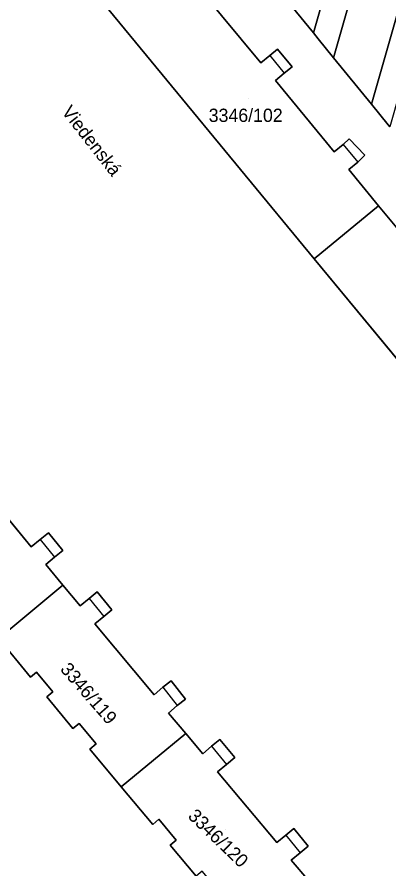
# Model space of a CAD drawing. Extents: x -262715 to -259381, y -1237238 to -1231182.
# Drawn here: x -262261.2 to -262205.1, y -1235235.6 to -1235107.3 of the extents above; entities that cross this region are included whole.
import ezdxf

# ---------------------------------------------------------------- set-up
doc = ezdxf.new("R2010")
doc.units = 0
for name, color, linetype in [('body_kn', 7, 'Continuous'), ('kladpar_druhypozemkov', 7, 'Continuous'), ('kladpar_hranice', 7, 'Continuous'), ('kladpar_parcelnecisla', 7, 'Continuous'), ('kladpar_plochy', 7, 'Continuous'), ('popisy', 7, 'Continuous'), ('zappar_hrandruhpozemk', 7, 'Continuous')]:
    doc.layers.add(name, color=color, linetype=linetype)

msp = doc.modelspace()

# ---------------------------------------------------------------- linework, layer by layer
at = {"layer": 'body_kn'}
for p, q in [((-262216.5, -1235109.66), (-262216.5, -1235109.66)), ((-262215.76, -1235110.57), (-262215.76, -1235110.57)), ((-262221.92, -1235112.1), (-262221.92, -1235112.1)), ((-262224.42, -1235114.16), (-262224.42, -1235114.16)), ((-262223.09, -1235113.07), (-262223.09, -1235113.07)), ((-262223.09, -1235113.07), (-262223.09, -1235113.07)), ((-262213.46, -1235113.4), (-262213.46, -1235113.4)), ((-262219.72, -1235114.76), (-262219.72, -1235114.76)), ((-262220.89, -1235115.73), (-262220.89, -1235115.73)), ((-262222.23, -1235116.83), (-262222.23, -1235116.83)), ((-262207.77, -1235120.4), (-262207.77, -1235120.4)), ((-262205.23, -1235123.53), (-262205.23, -1235123.53)), ((-262211.13, -1235125.61), (-262211.13, -1235125.61)), ((-262212.03, -1235126.48), (-262212.03, -1235126.48)), ((-262212.03, -1235126.48), (-262212.03, -1235126.48)), ((-262213.36, -1235127.58), (-262213.36, -1235127.58)), ((-262208.74, -1235128.1), (-262208.74, -1235128.1)), ((-262209.83, -1235129.14), (-262209.83, -1235129.14)), ((-262211.17, -1235130.25), (-262211.17, -1235130.25)), ((-262206.67, -1235135.7), (-262206.67, -1235135.7)), ((-262206.67, -1235135.7), (-262206.67, -1235135.7)), ((-262216.4, -1235143.72), (-262216.4, -1235143.72)), ((-262257.66, -1235185.99), (-262257.66, -1235185.99)), ((-262257.66, -1235185.99), (-262257.66, -1235185.99)), ((-262256.43, -1235184.99), (-262256.43, -1235184.99)), ((-262259.01, -1235187.11), (-262259.01, -1235187.11)), ((-262255.49, -1235188.65), (-262255.49, -1235188.65)), ((-262254.26, -1235187.65), (-262254.26, -1235187.65)), ((-262256.84, -1235189.77), (-262256.84, -1235189.77)), ((-262254.24, -1235192.9), (-262254.24, -1235192.9)), ((-262254.24, -1235192.9), (-262254.24, -1235192.9)), ((-262250.31, -1235194.89), (-262250.31, -1235194.89)), ((-262250.31, -1235194.89), (-262250.31, -1235194.89)), ((-262249.07, -1235193.88), (-262249.07, -1235193.88)), ((-262251.66, -1235196.01), (-262251.66, -1235196.01)), ((-262248.1, -1235197.6), (-262248.1, -1235197.6)), ((-262246.86, -1235196.59), (-262246.86, -1235196.59)), ((-262249.44, -1235198.72), (-262249.44, -1235198.72)), ((-262258.21, -1235206), (-262258.21, -1235206)), ((-262259.13, -1235206.76), (-262259.13, -1235206.76)), ((-262237.92, -1235207.28), (-262237.92, -1235207.28)), ((-262255.75, -1235208.95), (-262255.75, -1235208.95)), ((-262239.18, -1235208.27), (-262239.18, -1235208.27)), ((-262239.18, -1235208.27), (-262239.18, -1235208.27)), ((-262256.69, -1235209.72), (-262256.69, -1235209.72)), ((-262240.52, -1235209.39), (-262240.52, -1235209.39)), ((-262235.75, -1235210.04), (-262235.75, -1235210.04)), ((-262237.01, -1235211.03), (-262237.01, -1235211.03)), ((-262238.34, -1235212.15), (-262238.34, -1235212.15)), ((-262251.81, -1235213.7), (-262251.81, -1235213.7)), ((-262252.75, -1235214.48), (-262252.75, -1235214.48)), ((-262235.73, -1235215.24), (-262235.73, -1235215.24)), ((-262235.73, -1235215.24), (-262235.73, -1235215.24)), ((-262249.25, -1235216.81), (-262249.25, -1235216.81)), ((-262230.61, -1235216.13), (-262230.61, -1235216.13)), ((-262250.18, -1235217.58), (-262250.18, -1235217.58)), ((-262231.85, -1235217.15), (-262231.85, -1235217.15)), ((-262231.85, -1235217.15), (-262231.85, -1235217.15)), ((-262233.18, -1235218.27), (-262233.18, -1235218.27)), ((-262228.35, -1235218.86), (-262228.35, -1235218.86)), ((-262229.59, -1235219.88), (-262229.59, -1235219.88)), ((-262230.93, -1235221), (-262230.93, -1235221)), ((-262245.45, -1235223.28), (-262245.45, -1235223.28)), ((-262239.78, -1235228.16), (-262239.78, -1235228.16)), ((-262240.71, -1235228.94), (-262240.71, -1235228.94)), ((-262219.46, -1235229.55), (-262219.46, -1235229.55)), ((-262220.68, -1235230.54), (-262220.68, -1235230.54)), ((-262220.68, -1235230.54), (-262220.68, -1235230.54)), ((-262238.11, -1235232.05), (-262238.11, -1235232.05)), ((-262237.19, -1235231.28), (-262237.19, -1235231.28)), ((-262222.02, -1235231.66), (-262222.02, -1235231.66)), ((-262217.29, -1235232.21), (-262217.29, -1235232.21)), ((-262218.51, -1235233.2), (-262218.51, -1235233.2)), ((-262219.83, -1235234.33), (-262219.83, -1235234.33))]:
    msp.add_line(p, q, dxfattribs=at)
at = {"layer": 'kladpar_druhypozemkov'}
for p, q in [((-262226.23, -1235119.61), (-262226.23, -1235119.61)), ((-262249.72, -1235207.58), (-262249.72, -1235207.58)), ((-262229.78, -1235229.7), (-262229.78, -1235229.7))]:
    msp.add_line(p, q, dxfattribs=at)
at = {"layer": 'kladpar_hranice'}
for points in [[(-262115.03, -1234797.52), (-262111.22, -1234796.47), (-262137.02, -1234886.09), (-262160.87, -1234969.28), (-262185.37, -1235054.89), (-262205, -1235123.81), (-262205.23, -1235123.53), (-262207.77, -1235120.4), (-262188.63, -1235053.4), (-262164.39, -1234968.87), (-262140.24, -1234884.89), (-262115.03, -1234797.52)], [(-262123.54, -1234799.86), (-262115.03, -1234797.52), (-262140.24, -1234884.89), (-262164.39, -1234968.87), (-262188.63, -1235053.4), (-262207.77, -1235120.4), (-262213.46, -1235113.4), (-262195.38, -1235050.11), (-262171.78, -1234967.75), (-262147.27, -1234882.28), (-262123.54, -1234799.86)], [(-262128.04, -1234801.1), (-262123.54, -1234799.86), (-262147.27, -1234882.28), (-262171.78, -1234967.75), (-262195.38, -1235050.11), (-262213.46, -1235113.4), (-262215.76, -1235110.57), (-262216.5, -1235109.66), (-262175.8, -1234967.25), (-262150.98, -1234880.9), (-262128.04, -1234801.1)], [(-262132.61, -1234802.36), (-262128.04, -1234801.1), (-262150.98, -1234880.9), (-262175.8, -1234967.25), (-262216.5, -1235109.66), (-262219.73, -1235105.7), (-262202.74, -1235046.22), (-262180.04, -1234967.11), (-262154.83, -1234879.47), (-262132.61, -1234802.36)], [(-262239.98, -1235095.29), (-262235.48, -1235100.74), (-262234.15, -1235099.64), (-262232.97, -1235098.67), (-262230.77, -1235101.33), (-262231.95, -1235102.3), (-262233.3, -1235103.42), (-262224.42, -1235114.16), (-262223.09, -1235113.07), (-262221.92, -1235112.1), (-262219.72, -1235114.76), (-262220.89, -1235115.73), (-262222.23, -1235116.83), (-262213.36, -1235127.58), (-262212.03, -1235126.48), (-262211.13, -1235125.61), (-262208.74, -1235128.1), (-262209.83, -1235129.14), (-262211.17, -1235130.25), (-262206.67, -1235135.7), (-262216.4, -1235143.72), (-262249.7, -1235103.3), (-262239.98, -1235095.29)], [(-262249.7, -1235103.3), (-262216.4, -1235143.72), (-262183.01, -1235184.04), (-262182.69, -1235184.43), (-262180.8, -1235186.77), (-262180.47, -1235187.17), (-262178.33, -1235189.71), (-262173.06, -1235193.43), (-262166.18, -1235195.99), (-262133.46, -1235208.27), (-262100.6, -1235220.63), (-262100.39, -1235220.08), (-262093.62, -1235222.67)], [(-262202.18, -1235141.13), (-262206.67, -1235135.7), (-262211.17, -1235130.25), (-262209.83, -1235129.14), (-262208.74, -1235128.1), (-262211.13, -1235125.61), (-262212.03, -1235126.48), (-262213.36, -1235127.58), (-262222.23, -1235116.83), (-262220.89, -1235115.73), (-262219.72, -1235114.76), (-262221.92, -1235112.1), (-262223.09, -1235113.07), (-262224.42, -1235114.16), (-262233.3, -1235103.42)], [(-262219.73, -1235105.7), (-262216.5, -1235109.66), (-262215.76, -1235110.57), (-262213.46, -1235113.4), (-262207.77, -1235120.4), (-262205.23, -1235123.53), (-262205, -1235123.81)], [(-262206.67, -1235135.7), (-262202.18, -1235141.13), (-262200.85, -1235140.02), (-262199.68, -1235139.05), (-262197.48, -1235141.71), (-262198.65, -1235142.68), (-262199.98, -1235143.78), (-262191.1, -1235154.52), (-262189.77, -1235153.42), (-262188.6, -1235152.45), (-262186.41, -1235155.09), (-262187.58, -1235156.06), (-262188.9, -1235157.16), (-262180.02, -1235167.88), (-262178.7, -1235166.79), (-262177.48, -1235165.78), (-262175.28, -1235168.43), (-262176.5, -1235169.44), (-262177.83, -1235170.54), (-262173.3, -1235176), (-262183.01, -1235184.04), (-262216.4, -1235143.72), (-262206.67, -1235135.7)], [(-262267.92, -1235176.33), (-262259.01, -1235187.11), (-262257.66, -1235185.99), (-262256.43, -1235184.99), (-262254.26, -1235187.65), (-262255.49, -1235188.65), (-262256.84, -1235189.77), (-262254.24, -1235192.9), (-262263.97, -1235200.93)], [(-262217.19, -1235237.42), (-262219.83, -1235234.33), (-262218.51, -1235233.2), (-262217.29, -1235232.21), (-262219.46, -1235229.55), (-262220.68, -1235230.54), (-262222.02, -1235231.66), (-262230.93, -1235221), (-262229.59, -1235219.88), (-262228.35, -1235218.86), (-262230.61, -1235216.13), (-262231.85, -1235217.15), (-262233.18, -1235218.27), (-262235.73, -1235215.24), (-262238.34, -1235212.15), (-262237.01, -1235211.03), (-262235.75, -1235210.04), (-262237.92, -1235207.28), (-262239.18, -1235208.27), (-262240.52, -1235209.39), (-262249.44, -1235198.72), (-262248.1, -1235197.6), (-262246.86, -1235196.59), (-262249.07, -1235193.88), (-262250.31, -1235194.89), (-262251.66, -1235196.01), (-262254.24, -1235192.9), (-262256.84, -1235189.77), (-262255.49, -1235188.65), (-262254.26, -1235187.65), (-262256.43, -1235184.99), (-262257.66, -1235185.99), (-262259.01, -1235187.11), (-262267.92, -1235176.33)], [(-262254.24, -1235192.9), (-262251.66, -1235196.01), (-262250.31, -1235194.89), (-262249.07, -1235193.88), (-262246.86, -1235196.59), (-262248.1, -1235197.6), (-262249.44, -1235198.72), (-262240.52, -1235209.39), (-262239.18, -1235208.27), (-262237.92, -1235207.28), (-262235.75, -1235210.04), (-262237.01, -1235211.03), (-262238.34, -1235212.15), (-262235.73, -1235215.24), (-262245.45, -1235223.28), (-262250.18, -1235217.58), (-262249.25, -1235216.81), (-262251.81, -1235213.7), (-262252.75, -1235214.48), (-262256.69, -1235209.72), (-262255.75, -1235208.95), (-262258.21, -1235206), (-262259.13, -1235206.76), (-262263.97, -1235200.93), (-262254.24, -1235192.9)], [(-262263.97, -1235200.93), (-262259.13, -1235206.76), (-262258.21, -1235206), (-262255.75, -1235208.95), (-262256.69, -1235209.72), (-262252.75, -1235214.48), (-262251.81, -1235213.7), (-262249.25, -1235216.81), (-262250.18, -1235217.58), (-262245.45, -1235223.28), (-262240.71, -1235228.94), (-262239.78, -1235228.16), (-262237.19, -1235231.28), (-262238.11, -1235232.05), (-262234.17, -1235236.75)], [(-262234.17, -1235236.75), (-262238.11, -1235232.05), (-262237.19, -1235231.28), (-262239.78, -1235228.16), (-262240.71, -1235228.94), (-262245.45, -1235223.28), (-262235.73, -1235215.24)], [(-262235.73, -1235215.24), (-262233.18, -1235218.27), (-262231.85, -1235217.15), (-262230.61, -1235216.13), (-262228.35, -1235218.86), (-262229.59, -1235219.88), (-262230.93, -1235221), (-262222.02, -1235231.66), (-262220.68, -1235230.54), (-262219.46, -1235229.55), (-262217.29, -1235232.21), (-262218.51, -1235233.2), (-262219.83, -1235234.33), (-262217.19, -1235237.42)]]:
    msp.add_lwpolyline(points, dxfattribs=at)
at = {"layer": 'kladpar_plochy'}
for p, q in [((-262249.7, -1235103.3), (-262216.4, -1235143.72)), ((-262224.42, -1235114.16), (-262233.3, -1235103.42)), ((-262219.73, -1235105.7), (-262216.5, -1235109.66)), ((-262216.5, -1235109.66), (-262215.76, -1235110.57)), ((-262215.76, -1235110.57), (-262213.46, -1235113.4)), ((-262221.92, -1235112.1), (-262223.09, -1235113.07)), ((-262219.72, -1235114.76), (-262221.92, -1235112.1)), ((-262223.09, -1235113.07), (-262224.42, -1235114.16)), ((-262213.46, -1235113.4), (-262207.77, -1235120.4)), ((-262220.89, -1235115.73), (-262219.72, -1235114.76)), ((-262222.23, -1235116.83), (-262220.89, -1235115.73)), ((-262213.36, -1235127.58), (-262222.23, -1235116.83)), ((-262207.77, -1235120.4), (-262205.23, -1235123.53)), ((-262205.23, -1235123.53), (-262205, -1235123.81)), ((-262211.13, -1235125.61), (-262212.03, -1235126.48)), ((-262208.74, -1235128.1), (-262211.13, -1235125.61)), ((-262212.03, -1235126.48), (-262213.36, -1235127.58)), ((-262209.83, -1235129.14), (-262208.74, -1235128.1)), ((-262211.17, -1235130.25), (-262209.83, -1235129.14)), ((-262206.67, -1235135.7), (-262211.17, -1235130.25)), ((-262202.18, -1235141.13), (-262206.67, -1235135.7)), ((-262216.4, -1235143.72), (-262183.01, -1235184.04)), ((-262259.01, -1235187.11), (-262267.92, -1235176.33)), ((-262257.66, -1235185.99), (-262259.01, -1235187.11)), ((-262256.43, -1235184.99), (-262257.66, -1235185.99)), ((-262254.26, -1235187.65), (-262256.43, -1235184.99)), ((-262256.84, -1235189.77), (-262255.49, -1235188.65)), ((-262255.49, -1235188.65), (-262254.26, -1235187.65)), ((-262254.24, -1235192.9), (-262256.84, -1235189.77)), ((-262251.66, -1235196.01), (-262254.24, -1235192.9)), ((-262250.31, -1235194.89), (-262251.66, -1235196.01)), ((-262249.07, -1235193.88), (-262250.31, -1235194.89)), ((-262246.86, -1235196.59), (-262249.07, -1235193.88)), ((-262249.44, -1235198.72), (-262248.1, -1235197.6)), ((-262248.1, -1235197.6), (-262246.86, -1235196.59)), ((-262240.52, -1235209.39), (-262249.44, -1235198.72)), ((-262263.97, -1235200.93), (-262259.13, -1235206.76)), ((-262259.13, -1235206.76), (-262258.21, -1235206)), ((-262258.21, -1235206), (-262255.75, -1235208.95)), ((-262237.92, -1235207.28), (-262239.18, -1235208.27)), ((-262235.75, -1235210.04), (-262237.92, -1235207.28)), ((-262255.75, -1235208.95), (-262256.69, -1235209.72)), ((-262239.18, -1235208.27), (-262240.52, -1235209.39)), ((-262256.69, -1235209.72), (-262252.75, -1235214.48)), ((-262237.01, -1235211.03), (-262235.75, -1235210.04)), ((-262238.34, -1235212.15), (-262237.01, -1235211.03)), ((-262235.73, -1235215.24), (-262238.34, -1235212.15)), ((-262252.75, -1235214.48), (-262251.81, -1235213.7)), ((-262251.81, -1235213.7), (-262249.25, -1235216.81)), ((-262233.18, -1235218.27), (-262235.73, -1235215.24)), ((-262249.25, -1235216.81), (-262250.18, -1235217.58)), ((-262230.61, -1235216.13), (-262231.85, -1235217.15)), ((-262228.35, -1235218.86), (-262230.61, -1235216.13)), ((-262250.18, -1235217.58), (-262245.45, -1235223.28)), ((-262231.85, -1235217.15), (-262233.18, -1235218.27)), ((-262229.59, -1235219.88), (-262228.35, -1235218.86)), ((-262230.93, -1235221), (-262229.59, -1235219.88)), ((-262222.02, -1235231.66), (-262230.93, -1235221)), ((-262245.45, -1235223.28), (-262240.71, -1235228.94)), ((-262240.71, -1235228.94), (-262239.78, -1235228.16)), ((-262239.78, -1235228.16), (-262237.19, -1235231.28)), ((-262219.46, -1235229.55), (-262220.68, -1235230.54)), ((-262217.29, -1235232.21), (-262219.46, -1235229.55)), ((-262220.68, -1235230.54), (-262222.02, -1235231.66)), ((-262237.19, -1235231.28), (-262238.11, -1235232.05)), ((-262238.11, -1235232.05), (-262234.17, -1235236.75)), ((-262218.51, -1235233.2), (-262217.29, -1235232.21)), ((-262219.83, -1235234.33), (-262218.51, -1235233.2)), ((-262217.19, -1235237.42), (-262219.83, -1235234.33))]:
    msp.add_line(p, q, dxfattribs=at)
for points in [[(-262115.03, -1234797.52), (-262111.22, -1234796.47), (-262137.02, -1234886.09), (-262160.87, -1234969.28), (-262185.37, -1235054.89), (-262205, -1235123.81), (-262205.23, -1235123.53), (-262207.77, -1235120.4), (-262188.63, -1235053.4), (-262164.39, -1234968.87), (-262140.24, -1234884.89)], [(-262123.54, -1234799.86), (-262115.03, -1234797.52), (-262140.24, -1234884.89), (-262164.39, -1234968.87), (-262188.63, -1235053.4), (-262207.77, -1235120.4), (-262213.46, -1235113.4), (-262195.38, -1235050.11), (-262171.78, -1234967.75), (-262147.27, -1234882.28)], [(-262128.04, -1234801.1), (-262123.54, -1234799.86), (-262147.27, -1234882.28), (-262171.78, -1234967.75), (-262195.38, -1235050.11), (-262213.46, -1235113.4), (-262215.76, -1235110.57), (-262216.5, -1235109.66), (-262175.8, -1234967.25), (-262150.98, -1234880.9)], [(-262132.61, -1234802.36), (-262128.04, -1234801.1), (-262150.98, -1234880.9), (-262175.8, -1234967.25), (-262216.5, -1235109.66), (-262219.73, -1235105.7), (-262202.74, -1235046.22), (-262180.04, -1234967.11), (-262154.83, -1234879.47)], [(-262239.98, -1235095.29), (-262235.48, -1235100.74), (-262234.15, -1235099.64), (-262232.97, -1235098.67), (-262230.77, -1235101.33), (-262231.95, -1235102.3), (-262233.3, -1235103.42), (-262224.42, -1235114.16), (-262223.09, -1235113.07), (-262221.92, -1235112.1), (-262219.72, -1235114.76), (-262220.89, -1235115.73), (-262222.23, -1235116.83), (-262213.36, -1235127.58), (-262212.03, -1235126.48), (-262211.13, -1235125.61), (-262208.74, -1235128.1), (-262209.83, -1235129.14), (-262211.17, -1235130.25), (-262206.67, -1235135.7), (-262216.4, -1235143.72), (-262249.7, -1235103.3)], [(-262206.67, -1235135.7), (-262202.18, -1235141.13), (-262200.85, -1235140.02), (-262199.68, -1235139.05), (-262197.48, -1235141.71), (-262198.65, -1235142.68), (-262199.98, -1235143.78), (-262191.1, -1235154.52), (-262189.77, -1235153.42), (-262188.6, -1235152.45), (-262186.41, -1235155.09), (-262187.58, -1235156.06), (-262188.9, -1235157.16), (-262180.02, -1235167.88), (-262178.7, -1235166.79), (-262177.48, -1235165.78), (-262175.28, -1235168.43), (-262176.5, -1235169.44), (-262177.83, -1235170.54), (-262173.3, -1235176), (-262183.01, -1235184.04), (-262216.4, -1235143.72)], [(-262272.67, -1235170.55), (-262270.1, -1235173.67), (-262268.76, -1235172.57), (-262267.55, -1235171.56), (-262265.36, -1235174.2), (-262266.57, -1235175.21), (-262267.92, -1235176.33), (-262259.01, -1235187.11), (-262257.66, -1235185.99), (-262256.43, -1235184.99), (-262254.26, -1235187.65), (-262255.49, -1235188.65), (-262256.84, -1235189.77), (-262254.24, -1235192.9), (-262263.97, -1235200.93), (-262268.65, -1235195.25), (-262267.72, -1235194.48), (-262270.3, -1235191.36), (-262271.23, -1235192.13), (-262275.13, -1235187.39), (-262274.19, -1235186.61), (-262276.79, -1235183.49), (-262277.72, -1235184.25), (-262282.4, -1235178.57)], [(-262254.24, -1235192.9), (-262251.66, -1235196.01), (-262250.31, -1235194.89), (-262249.07, -1235193.88), (-262246.86, -1235196.59), (-262248.1, -1235197.6), (-262249.44, -1235198.72), (-262240.52, -1235209.39), (-262239.18, -1235208.27), (-262237.92, -1235207.28), (-262235.75, -1235210.04), (-262237.01, -1235211.03), (-262238.34, -1235212.15), (-262235.73, -1235215.24), (-262245.45, -1235223.28), (-262250.18, -1235217.58), (-262249.25, -1235216.81), (-262251.81, -1235213.7), (-262252.75, -1235214.48), (-262256.69, -1235209.72), (-262255.75, -1235208.95), (-262258.21, -1235206), (-262259.13, -1235206.76), (-262263.97, -1235200.93)], [(-262235.73, -1235215.24), (-262233.18, -1235218.27), (-262231.85, -1235217.15), (-262230.61, -1235216.13), (-262228.35, -1235218.86), (-262229.59, -1235219.88), (-262230.93, -1235221), (-262222.02, -1235231.66), (-262220.68, -1235230.54), (-262219.46, -1235229.55), (-262217.29, -1235232.21), (-262218.51, -1235233.2), (-262219.83, -1235234.33), (-262217.19, -1235237.42), (-262226.85, -1235245.49), (-262231.57, -1235239.85), (-262230.65, -1235239.07), (-262233.25, -1235235.98), (-262234.17, -1235236.75), (-262238.11, -1235232.05), (-262237.19, -1235231.28), (-262239.78, -1235228.16), (-262240.71, -1235228.94), (-262245.45, -1235223.28)]]:
    msp.add_lwpolyline(points, close=True, dxfattribs=at)
at = {"layer": 'zappar_hrandruhpozemk'}
for p, q in [((-262223.09, -1235113.07), (-262220.89, -1235115.73)), ((-262212.03, -1235126.48), (-262209.83, -1235129.14)), ((-262257.66, -1235185.99), (-262255.49, -1235188.65)), ((-262257.66, -1235185.99), (-262255.49, -1235188.65)), ((-262250.31, -1235194.89), (-262248.1, -1235197.6)), ((-262250.31, -1235194.89), (-262248.1, -1235197.6)), ((-262239.18, -1235208.27), (-262237.01, -1235211.03)), ((-262239.18, -1235208.27), (-262237.01, -1235211.03)), ((-262231.85, -1235217.15), (-262229.59, -1235219.88)), ((-262231.85, -1235217.15), (-262229.59, -1235219.88)), ((-262220.68, -1235230.54), (-262218.51, -1235233.2)), ((-262220.68, -1235230.54), (-262218.51, -1235233.2))]:
    msp.add_line(p, q, dxfattribs=at)

# ---------------------------------------------------------------- texts
at = {"layer": 'kladpar_parcelnecisla'}
msp.add_text('3346/102', height=2, dxfattribs=at).set_placement((-262232.28, -1235123.08))
for s, rotation, p in [('3346/119', 311, (-262254.76, -1235205.62)), ('3346/120', 316, (-262235.53, -1235227.83))]:
    msp.add_text(s, height=2, rotation=rotation, dxfattribs=at).set_placement(p)
at = {"layer": 'popisy'}
msp.add_text('Viedenská', height=2, rotation=308, dxfattribs=at).set_placement((-262254.53, -1235121.59))

doc.saveas('drawing.dxf')
